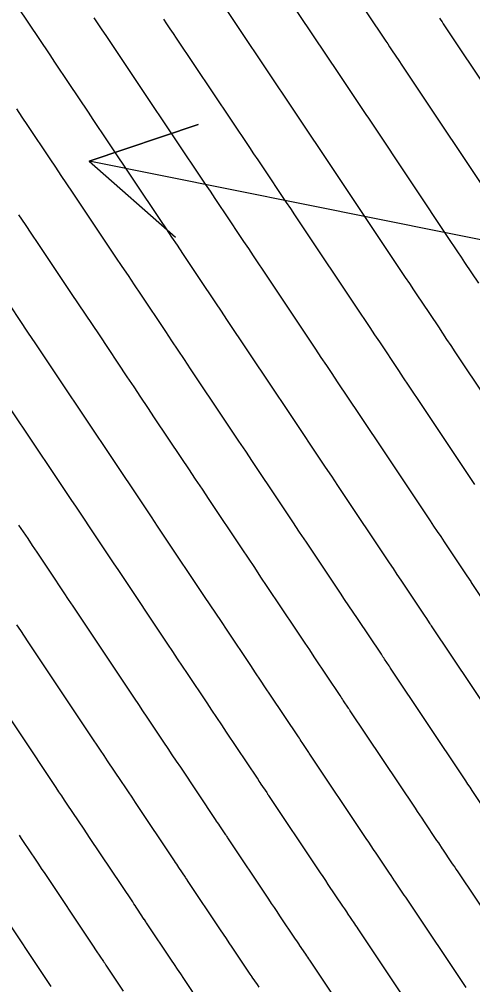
# Model space of a CAD drawing. Extents: x 954385 to 988206, y 1868364 to 1924553.
# Drawn here: x 956316 to 956339.7, y 1922333.4 to 1922383.9 of the extents above; entities that cross this region are included whole.
import ezdxf

# ---------------------------------------------------------------- set-up
doc = ezdxf.new("R2010")
doc.units = 0
for name, color, linetype in [('26', 7, 'Continuous'), ('6', 7, 'Continuous'), ('7', 7, 'Continuous')]:
    doc.layers.add(name, color=color, linetype=linetype)

msp = doc.modelspace()

# ---------------------------------------------------------------- linework, layer by layer
at = {"layer": '26'}
msp.add_lwpolyline([(956357.131, 1922368.928), (956319.697, 1922376.446), (956325.382, 1922378.364), (956319.697, 1922376.446), (956324.201, 1922372.482)], dxfattribs=at)
at = {"layer": '6'}
for points in [[(956339.849, 1922359.554), (956336.874, 1922364.006), (956336.624, 1922364.381), (956336.374, 1922364.755), (956336.124, 1922365.13), (956335.873, 1922365.505), (956334.873, 1922367.003), (956334.623, 1922367.378), (956334.373, 1922367.753), (956334.123, 1922368.127), (956333.873, 1922368.502), (956330.649, 1922373.331), (956330.436, 1922373.65), (956330.223, 1922373.969), (956330.01, 1922374.288), (956329.797, 1922374.607), (956328.944, 1922375.883), (956328.731, 1922376.202), (956328.517, 1922376.521), (956328.304, 1922376.84), (956328.09, 1922377.159), (956324.267, 1922382.867), (956324.099, 1922383.119), (956323.93, 1922383.37), (956323.762, 1922383.622), (956323.594, 1922383.874)], [(956339.382, 1922333.289), (956336.371, 1922337.785), (956336.3, 1922337.89), (956336.23, 1922337.995), (956336.159, 1922338.101), (956336.089, 1922338.206), (956335.67, 1922338.833), (956335.664, 1922338.841), (956335.653, 1922338.857), (956335.471, 1922339.128), (956335.392, 1922339.246), (956334.682, 1922340.306), (956334.555, 1922340.496), (956334.428, 1922340.685), (956334.301, 1922340.875), (956334.174, 1922341.065), (956331.196, 1922345.526), (956331.173, 1922345.56), (956331.139, 1922345.612), (956331.109, 1922345.656), (956331.102, 1922345.667), (956330.821, 1922346.086), (956330.773, 1922346.158), (956330.725, 1922346.23), (956330.677, 1922346.301), (956330.629, 1922346.373), (956329.171, 1922348.556), (956328.912, 1922348.943), (956328.652, 1922349.331), (956328.393, 1922349.719), (956328.134, 1922350.106), (956326.898, 1922351.956), (956326.606, 1922352.394), (956326.314, 1922352.831), (956326.021, 1922353.269), (956325.729, 1922353.706), (956323.588, 1922356.915), (956323.272, 1922357.389), (956322.955, 1922357.863), (956322.639, 1922358.337), (956322.322, 1922358.811), (956321.056, 1922360.708), (956320.74, 1922361.182), (956320.423, 1922361.656), (956320.106, 1922362.13), (956319.79, 1922362.604), (956317.924, 1922365.395), (956317.577, 1922365.914), (956317.229, 1922366.433), (956316.882, 1922366.952), (956316.535, 1922367.471), (956315.145, 1922369.546)], [(956316.036, 1922341.232), (956316.145, 1922341.069), (956316.254, 1922340.907), (956316.362, 1922340.744), (956316.471, 1922340.582), (956317.014, 1922339.769), (956317.231, 1922339.444), (956317.34, 1922339.281), (956319.805, 1922335.592), (956319.87, 1922335.495), (956319.935, 1922335.397), (956320.001, 1922335.3), (956320.066, 1922335.203), (956320.447, 1922334.634), (956320.467, 1922334.604), (956320.492, 1922334.566), (956320.507, 1922334.544), (956320.551, 1922334.477), (956320.574, 1922334.443), (956321.481, 1922333.085)]]:
    msp.add_lwpolyline(points, dxfattribs=at)
at = {"layer": '7'}
for points in [[(956329.708, 1922390.908), (956335.086, 1922382.878), (956335.188, 1922382.726), (956335.29, 1922382.574), (956335.392, 1922382.422), (956335.493, 1922382.27), (956335.9, 1922381.661), (956336.002, 1922381.509), (956336.103, 1922381.357), (956336.205, 1922381.205), (956336.306, 1922381.053), (956340.928, 1922374.13)], [(956313.714, 1922387.831), (956317.635, 1922382.001), (956317.886, 1922381.627), (956318.137, 1922381.253), (956318.388, 1922380.879), (956318.638, 1922380.504), (956319.638, 1922379.005), (956319.888, 1922378.63), (956320.138, 1922378.256), (956320.389, 1922377.881), (956320.639, 1922377.507), (956323.426, 1922373.346), (956323.714, 1922372.916), (956324.002, 1922372.486), (956324.29, 1922372.056), (956324.577, 1922371.625), (956325.728, 1922369.904), (956326.016, 1922369.474), (956326.303, 1922369.044), (956326.591, 1922368.614), (956326.878, 1922368.183), (956329.17, 1922364.75), (956329.488, 1922364.273), (956329.806, 1922363.797), (956330.124, 1922363.32), (956330.442, 1922362.844), (956331.714, 1922360.938), (956332.032, 1922360.462), (956332.35, 1922359.986), (956332.668, 1922359.509), (956332.986, 1922359.033), (956335.163, 1922355.775), (956335.367, 1922355.47), (956335.57, 1922355.166), (956335.774, 1922354.861), (956335.978, 1922354.557), (956337.123, 1922352.842), (956337.161, 1922352.785), (956337.199, 1922352.729), (956337.237, 1922352.673), (956337.274, 1922352.616), (956337.495, 1922352.287), (956337.507, 1922352.27), (956337.527, 1922352.239), (956337.564, 1922352.183), (956337.569, 1922352.176), (956341.807, 1922345.828)], [(956327.894, 1922388.228), (956332.754, 1922380.972), (956332.893, 1922380.764), (956333.032, 1922380.556), (956333.171, 1922380.349), (956333.31, 1922380.141), (956333.866, 1922379.31), (956334.004, 1922379.102), (956334.143, 1922378.894), (956334.282, 1922378.687), (956334.421, 1922378.479), (956338.576, 1922372.254), (956338.758, 1922371.981), (956338.94, 1922371.709), (956339.123, 1922371.436), (956339.305, 1922371.163), (956340.033, 1922370.071)], [(956342.192, 1922361.444), (956338.818, 1922366.493), (956338.602, 1922366.817), (956338.386, 1922367.14), (956338.17, 1922367.464), (956337.953, 1922367.788), (956337.089, 1922369.083), (956336.873, 1922369.407), (956336.657, 1922369.731), (956336.441, 1922370.054), (956336.225, 1922370.378), (956332.535, 1922375.905), (956332.359, 1922376.168), (956332.183, 1922376.432), (956332.007, 1922376.695), (956331.831, 1922376.959), (956331.127, 1922378.012), (956330.951, 1922378.275), (956330.775, 1922378.539), (956330.599, 1922378.802), (956330.422, 1922379.065), (956326.081, 1922385.548)], [(956319.942, 1922383.943), (956320.152, 1922383.631), (956320.362, 1922383.318), (956320.571, 1922383.005), (956320.78, 1922382.692), (956321.616, 1922381.439), (956321.825, 1922381.126), (956322.034, 1922380.813), (956322.244, 1922380.5), (956322.453, 1922380.187), (956325.758, 1922375.252), (956326.009, 1922374.878), (956326.26, 1922374.503), (956326.51, 1922374.129), (956326.761, 1922373.754), (956327.762, 1922372.256), (956328.013, 1922371.881), (956328.263, 1922371.507), (956328.513, 1922371.132), (956328.764, 1922370.757), (956331.522, 1922366.626), (956331.806, 1922366.2), (956332.09, 1922365.775), (956332.374, 1922365.349), (956332.658, 1922364.924), (956333.794, 1922363.222), (956334.078, 1922362.796), (956334.362, 1922362.371), (956334.646, 1922361.945), (956334.93, 1922361.52), (956337.506, 1922357.664), (956337.691, 1922357.388), (956337.876, 1922357.111), (956338.061, 1922356.834), (956338.247, 1922356.557), (956339.288, 1922354.998), (956339.323, 1922354.947), (956339.357, 1922354.895), (956339.391, 1922354.844), (956339.425, 1922354.793), (956339.626, 1922354.494), (956339.637, 1922354.478), (956339.658, 1922354.446), (956339.693, 1922354.393), (956344.352, 1922347.416)], [(956337.999, 1922383.916), (956338.063, 1922383.82), (956338.128, 1922383.723), (956338.192, 1922383.627), (956343.279, 1922376.007)], [(956340.303, 1922342.686), (956339.705, 1922343.579), (956339.594, 1922343.745), (956339.484, 1922343.91), (956339.373, 1922344.075), (956339.263, 1922344.241), (956335.445, 1922349.96), (956335.425, 1922349.989), (956335.395, 1922350.033), (956335.367, 1922350.076), (956335.364, 1922350.08), (956335.123, 1922350.44), (956335.082, 1922350.501), (956335.041, 1922350.563), (956335, 1922350.624), (956334.959, 1922350.686), (956333.709, 1922352.556), (956333.486, 1922352.888), (956333.264, 1922353.221), (956333.042, 1922353.553), (956332.82, 1922353.885), (956331.042, 1922356.547), (956330.69, 1922357.074), (956330.338, 1922357.601), (956329.986, 1922358.128), (956329.634, 1922358.655), (956328.226, 1922360.764), (956327.874, 1922361.292), (956327.522, 1922361.819), (956327.17, 1922362.346), (956326.819, 1922362.873), (956324.992, 1922365.609), (956324.668, 1922366.095), (956324.343, 1922366.581), (956324.018, 1922367.067), (956323.694, 1922367.553), (956322.394, 1922369.497), (956322.069, 1922369.982), (956321.745, 1922370.468), (956321.419, 1922370.954), (956321.094, 1922371.44), (956318.826, 1922374.827), (956318.534, 1922375.263), (956318.242, 1922375.699), (956317.951, 1922376.135), (956317.66, 1922376.571), (956316.496, 1922378.316), (956316.204, 1922378.752), (956315.913, 1922379.188)], [(956316.014, 1922373.639), (956316.346, 1922373.141), (956316.679, 1922372.644), (956317.012, 1922372.147), (956318.762, 1922369.533), (956319.125, 1922368.992), (956319.487, 1922368.451), (956319.849, 1922367.909), (956320.211, 1922367.368), (956321.669, 1922365.188), (956322.026, 1922364.653), (956322.383, 1922364.119), (956322.74, 1922363.584), (956323.097, 1922363.049), (956324.525, 1922360.91), (956324.882, 1922360.376), (956325.239, 1922359.841), (956325.596, 1922359.306), (956325.953, 1922358.772), (956327.668, 1922356.201), (956327.997, 1922355.709), (956328.326, 1922355.216), (956328.655, 1922354.723), (956328.984, 1922354.231), (956330.477, 1922351.996), (956330.718, 1922351.636), (956330.958, 1922351.276), (956331.199, 1922350.916), (956331.44, 1922350.556), (956332.794, 1922348.529), (956332.838, 1922348.463), (956332.883, 1922348.396), (956332.928, 1922348.329), (956332.972, 1922348.263), (956333.233, 1922347.874), (956333.247, 1922347.853), (956333.271, 1922347.817), (956333.315, 1922347.751), (956333.32, 1922347.743), (956336.719, 1922342.653), (956336.837, 1922342.475), (956336.956, 1922342.298), (956337.075, 1922342.12), (956337.194, 1922341.943), (956337.848, 1922340.966), (956337.937, 1922340.834), (956338.14, 1922340.529), (956338.147, 1922340.52), (956338.158, 1922340.504), (956338.16, 1922340.502), (956338.631, 1922339.797), (956338.71, 1922339.679), (956338.789, 1922339.561), (956338.868, 1922339.443), (956338.947, 1922339.325), (956341.647, 1922335.293)], [(956315.576, 1922363.512), (956317.91, 1922360.02), (956318.187, 1922359.607), (956318.463, 1922359.193), (956318.739, 1922358.78), (956319.015, 1922358.366), (956320.119, 1922356.712), (956320.396, 1922356.299), (956320.672, 1922355.885), (956320.948, 1922355.472), (956321.224, 1922355.058), (956323.791, 1922351.212), (956324.046, 1922350.829), (956324.302, 1922350.446), (956324.557, 1922350.064), (956324.813, 1922349.681), (956325.835, 1922348.151), (956326.091, 1922347.768), (956326.346, 1922347.386), (956326.602, 1922347.003), (956326.858, 1922346.621), (956328.464, 1922344.217), (956328.516, 1922344.14), (956328.567, 1922344.063), (956328.619, 1922343.986), (956328.67, 1922343.909), (956328.971, 1922343.46), (956328.987, 1922343.437), (956329.01, 1922343.401), (956329.018, 1922343.389), (956329.059, 1922343.328), (956329.072, 1922343.31), (956331.63, 1922339.478), (956331.765, 1922339.275), (956331.9, 1922339.073), (956332.036, 1922338.871), (956332.171, 1922338.669), (956332.937, 1922337.525), (956333.029, 1922337.388), (956333.165, 1922337.185), (956333.17, 1922337.178), (956333.18, 1922337.163), (956333.548, 1922336.614), (956333.609, 1922336.522), (956333.671, 1922336.43), (956333.733, 1922336.338), (956333.794, 1922336.245), (956337.117, 1922331.284)], [(956334.852, 1922329.28), (956331.218, 1922334.706), (956331.165, 1922334.785), (956331.112, 1922334.864), (956331.059, 1922334.943), (956331.006, 1922335.022), (956330.69, 1922335.494), (956330.677, 1922335.512), (956330.541, 1922335.716), (956330.481, 1922335.805), (956329.659, 1922337.032), (956329.516, 1922337.247), (956329.372, 1922337.461), (956329.229, 1922337.676), (956329.086, 1922337.89), (956326.947, 1922341.093), (956326.921, 1922341.132), (956326.886, 1922341.184), (956326.874, 1922341.203), (956326.848, 1922341.241), (956326.84, 1922341.254), (956326.519, 1922341.733), (956326.464, 1922341.815), (956326.409, 1922341.897), (956326.354, 1922341.979), (956326.3, 1922342.061), (956324.478, 1922344.786), (956324.259, 1922345.113), (956324.04, 1922345.441), (956323.822, 1922345.769), (956323.603, 1922346.096), (956322.727, 1922347.406), (956322.508, 1922347.734), (956322.29, 1922348.061), (956322.071, 1922348.389), (956321.852, 1922348.717), (956318.859, 1922353.201), (956318.624, 1922353.554), (956318.388, 1922353.907), (956318.152, 1922354.26), (956317.917, 1922354.613), (956316.974, 1922356.025), (956316.739, 1922356.378), (956316.503, 1922356.731), (956316.267, 1922357.084), (956316.031, 1922357.436)], [(956315.909, 1922352.222), (956316.104, 1922351.929), (956316.3, 1922351.637), (956316.495, 1922351.345), (956319.914, 1922346.222), (956320.096, 1922345.949), (956320.278, 1922345.676), (956320.46, 1922345.404), (956320.642, 1922345.131), (956321.37, 1922344.041), (956321.552, 1922343.769), (956321.734, 1922343.496), (956321.917, 1922343.224), (956322.099, 1922342.951), (956324.135, 1922339.904), (956324.193, 1922339.817), (956324.251, 1922339.73), (956324.31, 1922339.643), (956324.368, 1922339.556), (956324.709, 1922339.047), (956324.727, 1922339.02), (956324.754, 1922338.98), (956324.762, 1922338.966), (956324.809, 1922338.897), (956324.823, 1922338.876), (956326.541, 1922336.302), (956326.693, 1922336.076), (956326.845, 1922335.849), (956326.996, 1922335.622), (956327.148, 1922335.395), (956328.026, 1922334.085), (956328.092, 1922333.986), (956328.191, 1922333.839), (956328.2, 1922333.825), (956328.464, 1922333.431), (956328.553, 1922333.298)], [(956325.57, 1922332.365), (956324.637, 1922333.759), (956324.477, 1922333.998), (956324.317, 1922334.237), (956324.157, 1922334.476), (956323.997, 1922334.715), (956322.699, 1922336.659), (956322.669, 1922336.703), (956322.63, 1922336.762), (956322.616, 1922336.783), (956322.587, 1922336.826), (956322.578, 1922336.84), (956322.217, 1922337.379), (956322.155, 1922337.472), (956322.093, 1922337.564), (956322.032, 1922337.656), (956321.97, 1922337.748), (956319.719, 1922341.116), (956319.428, 1922341.551), (956319.138, 1922341.986), (956318.556, 1922342.856), (956318.411, 1922343.074), (956318.266, 1922343.292), (956318.12, 1922343.509), (956317.975, 1922343.727), (956314.13, 1922349.488)], [(956317.709, 1922333.333), (956317.64, 1922333.436), (956314.96, 1922337.446)]]:
    msp.add_lwpolyline(points, dxfattribs=at)

doc.saveas('drawing.dxf')
